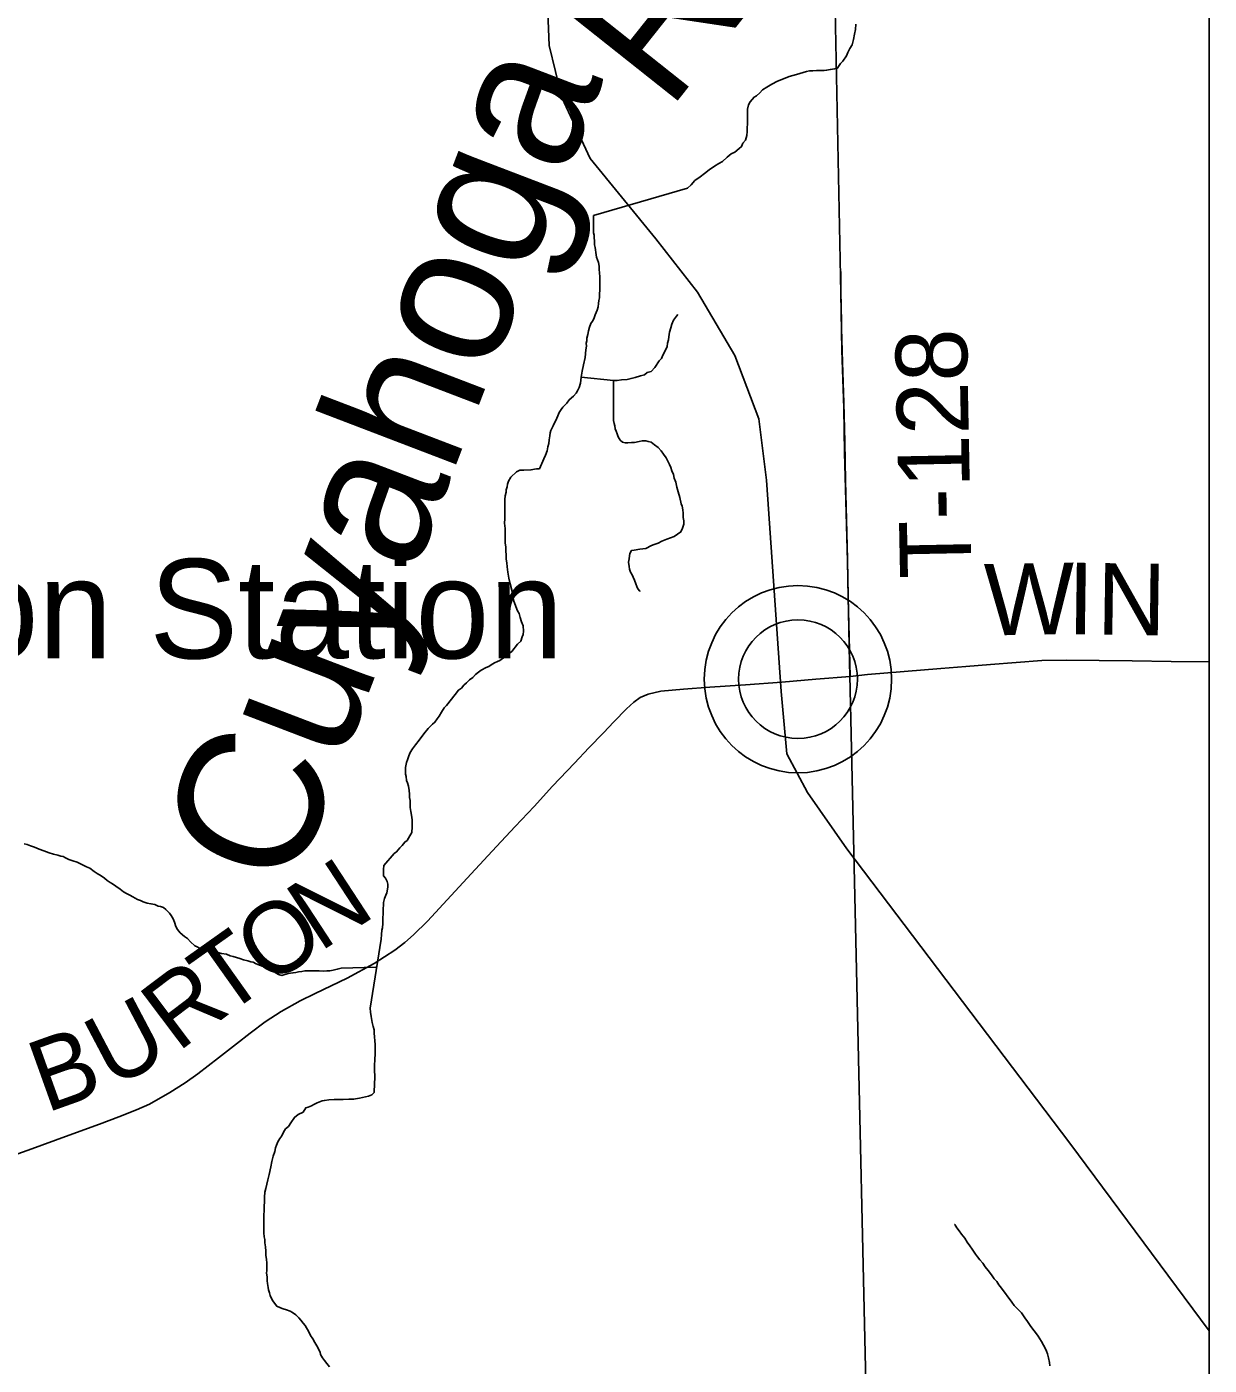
# Model space of a CAD drawing. Extents: x 103424 to 290657, y 38711 to 110967.
# Drawn here: x 214252.683 to 214253.153, y 40210.769 to 40211.301 of the extents above; entities that cross this region are included whole.
import ezdxf

# ---------------------------------------------------------------- set-up
doc = ezdxf.new("R2010")
doc.units = 0
for name, color, linetype in [('GM_X_Corporation', 7, 'Continuous'), ('GM_X_County_Road', 7, 'Continuous'), ('GM_X_County_Road_Text', 7, 'Continuous'), ('GM_X_Major_River', 7, 'Continuous'), ('GM_X_Major_River_Text', 7, 'Continuous'), ('GM_X_Minor_River', 7, 'Continuous'), ('GM_X_Rail_Line', 7, 'Continuous'), ('GM_X_Township_Road', 7, 'Continuous'), ('GM_X_Township_Road_Text', 7, 'Continuous'), ('GM_X_Unincorporated', 7, 'Continuous'), ('GM_X_Unincorporated_Location', 7, 'Continuous'), ('GM_X_Unincorporated_Text', 7, 'Continuous')]:
    doc.layers.add(name, color=color, linetype=linetype)

msp = doc.modelspace()

# ---------------------------------------------------------------- linework, layer by layer
at = {"layer": 'GM_X_Corporation'}
for points in [[(214246.35258, 40213.74302), (214246.35258, 40208.30125), (214253.15258, 40208.30125), (214253.15258, 40215.10125), (214247.88425, 40215.10125), (214247.88593, 40214.68485), (214247.88621, 40214.66416), (214247.8863, 40214.63438), (214247.88525, 40214.01696), (214247.88494, 40213.98106), (214247.88095, 40213.75762), (214247.63273, 40213.75746), (214247.49304, 40213.75527), (214246.50862, 40213.74676)], [(214253.15258, 40208.8631), (214253.15258, 40211.45724), (214253.14655, 40211.4569), (214253.00114, 40211.45371), (214253.0063, 40211.1954), (214253.00663, 40211.17271), (214253.00742, 40211.14968), (214253.00775, 40211.13202), (214253.00895, 40211.08875), (214253.00976, 40211.04853), (214253.00988, 40211.04357), (214253.02982, 40210.15917), (214253.03816, 40209.68571), (214253.03884, 40209.64149), (214253.03938, 40209.58281), (214253.04007, 40209.5319), (214253.04048, 40209.50556), (214253.0417, 40209.42491), (214253.04293, 40209.3635), (214253.04334, 40209.31505), (214253.04389, 40209.27029), (214253.04443, 40209.20192), (214253.04913, 40209.1185), (214253.05193, 40208.86157)]]:
    msp.add_lwpolyline(points, close=True, dxfattribs=at)
msp.add_lwpolyline([(214250.66191, 40210.37376), (214250.6509, 40211.22864), (214250.6509, 40211.22913), (214250.64868, 40211.4013), (214250.88437, 40211.40655), (214251.40069, 40211.41803), (214251.79815, 40211.42687), (214251.82719, 40211.42752), (214252.33111, 40211.44048), (214252.53682, 40211.44633), (214252.97354, 40211.45307), (214253.00114, 40211.45371), (214253.0063, 40211.1954), (214253.00663, 40211.17271), (214253.00742, 40211.14968), (214253.00775, 40211.13202), (214253.00895, 40211.08875), (214253.00976, 40211.04853), (214253.00988, 40211.04357), (214253.02982, 40210.15917)], dxfattribs=at)
at = {"layer": 'GM_X_County_Road'}
for points in [[(214253.00998, 40211.04312), (214253.01688, 40211.04387), (214253.03146, 40211.04506), (214253.04604, 40211.04625), (214253.05589, 40211.04705), (214253.06575, 40211.04785), (214253.07593, 40211.04862), (214253.08612, 40211.04939), (214253.09589, 40211.0495), (214253.1089, 40211.04939), (214253.12192, 40211.04928), (214253.13745, 40211.04906), (214253.15258, 40211.04885)], [(214252.67147, 40210.85064), (214252.68497, 40210.85546), (214252.69841, 40210.86037), (214252.71184, 40210.86528), (214252.71957, 40210.8681), (214252.72662, 40210.87088), (214252.73174, 40210.87319), (214252.7398, 40210.87785), (214252.7459, 40210.88168), (214252.75092, 40210.88529), (214252.75908, 40210.89161), (214252.76623, 40210.89714), (214252.77165, 40210.90133), (214252.77761, 40210.90584), (214252.784, 40210.91003), (214252.79152, 40210.91422), (214252.79748, 40210.91718), (214252.81022, 40210.92318), (214252.82099, 40210.92903), (214252.82915, 40210.9343), (214252.83308, 40210.93737), (214252.83656, 40210.94044), (214252.8422, 40210.94594), (214252.85158, 40210.95604), (214252.85945, 40210.96471), (214252.86953, 40210.97551), (214252.87701, 40210.98347), (214252.88448, 40210.99144), (214252.89178, 40210.99946), (214252.90048, 40211.0087), (214252.90626, 40211.01472), (214252.91204, 40211.02073), (214252.91608, 40211.02503), (214252.92118, 40211.03019), (214252.92406, 40211.03283), (214252.92663, 40211.03471), (214252.92977, 40211.03601), (214252.93486, 40211.03731), (214252.94386, 40211.03803), (214252.95429, 40211.03879), (214252.96838, 40211.03976), (214252.98286, 40211.04088), (214252.99642, 40211.042), (214253.00998, 40211.04312)]]:
    msp.add_lwpolyline(points, dxfattribs=at)
at = {"layer": 'GM_X_Major_River'}
for points in [[(214252.90806, 40211.22616), (214252.94536, 40211.2371), (214252.94687, 40211.23844), (214252.94837, 40211.24016), (214252.95045, 40211.2415), (214252.95215, 40211.24285), (214252.95403, 40211.24438), (214252.95611, 40211.24573), (214252.95781, 40211.24688), (214252.95932, 40211.24765), (214252.96121, 40211.24937), (214252.96272, 40211.25071), (214252.96423, 40211.25129), (214252.96593, 40211.25283), (214252.96687, 40211.25359), (214252.96743, 40211.25493), (214252.96837, 40211.25607), (214252.96874, 40211.25703), (214252.96892, 40211.25798), (214252.9691, 40211.2595), (214252.96926, 40211.26406), (214252.96924, 40211.26558), (214252.96923, 40211.2671), (214252.96922, 40211.26843), (214252.96959, 40211.27014), (214252.97034, 40211.27129), (214252.97109, 40211.27224), (214252.97184, 40211.2732), (214252.97279, 40211.27378), (214252.97411, 40211.27493), (214252.97524, 40211.27608), (214252.97694, 40211.27723), (214252.97883, 40211.27838), (214252.9811, 40211.27954), (214252.98355, 40211.28051), (214252.98582, 40211.28147), (214252.98867, 40211.28225), (214252.99132, 40211.28303), (214252.99264, 40211.28342), (214252.99378, 40211.28362), (214252.99511, 40211.28363), (214252.99662, 40211.28383), (214252.99833, 40211.28384), (214252.99966, 40211.28385), (214253.00061, 40211.28386), (214253.00212, 40211.28425), (214253.00383, 40211.28445), (214253.00478, 40211.28465), (214253.00609, 40211.28656), (214253.00703, 40211.28752), (214253.00854, 40211.28962), (214253.00909, 40211.29095), (214253.00984, 40211.29248), (214253.01078, 40211.29401), (214253.01133, 40211.2961), (214253.0117, 40211.29819), (214253.01206, 40211.30009), (214253.01224, 40211.30219)], [(214252.87442, 40211.08211), (214252.87402, 40211.08457), (214252.87382, 40211.08666), (214252.87361, 40211.08818), (214252.87341, 40211.0897), (214252.8734, 40211.09122), (214252.8732, 40211.09293), (214252.87319, 40211.09464), (214252.87299, 40211.09597), (214252.87298, 40211.09711), (214252.87297, 40211.09844), (214252.87296, 40211.09958), (214252.87294, 40211.10186), (214252.87274, 40211.10394), (214252.87291, 40211.10566), (214252.8729, 40211.10717), (214252.87289, 40211.10889), (214252.87288, 40211.11022), (214252.87287, 40211.11116), (214252.87286, 40211.1123), (214252.87285, 40211.11344), (214252.87303, 40211.11478), (214252.8734, 40211.1163), (214252.87339, 40211.11725), (214252.87376, 40211.11839), (214252.87395, 40211.11953), (214252.87432, 40211.12068), (214252.87525, 40211.1222), (214252.87752, 40211.12431), (214252.87884, 40211.12508), (214252.88036, 40211.12509), (214252.8832, 40211.12511), (214252.88548, 40211.12551), (214252.88661, 40211.12552), (214252.88829, 40211.12952), (214252.88904, 40211.13104), (214252.8896, 40211.13276), (214252.88997, 40211.13428), (214252.89033, 40211.13561), (214252.89051, 40211.13713), (214252.89069, 40211.13866), (214252.89087, 40211.1398), (214252.89106, 40211.14075), (214252.89199, 40211.14266), (214252.89255, 40211.1438), (214252.89311, 40211.14475), (214252.89386, 40211.14666), (214252.89442, 40211.14799), (214252.89517, 40211.14914), (214252.89592, 40211.15009), (214252.89743, 40211.15163), (214252.89836, 40211.15296), (214252.90006, 40211.15449), (214252.90119, 40211.15564), (214252.90175, 40211.1566), (214252.90231, 40211.15793), (214252.90287, 40211.15964), (214252.90323, 40211.16193), (214252.90359, 40211.1644), (214252.90414, 40211.16687), (214252.90469, 40211.16973), (214252.90505, 40211.17277), (214252.90522, 40211.17429), (214252.90521, 40211.17543), (214252.9054, 40211.17638), (214252.90539, 40211.17752), (214252.90576, 40211.17886), (214252.90613, 40211.18038), (214252.90649, 40211.1819), (214252.90705, 40211.18324), (214252.90761, 40211.18419), (214252.90818, 40211.18514), (214252.90874, 40211.18667), (214252.90948, 40211.18857), (214252.90985, 40211.18991), (214252.91003, 40211.19124), (214252.91021, 40211.19238), (214252.91039, 40211.19352), (214252.91055, 40211.19808), (214252.91054, 40211.1996), (214252.91053, 40211.20074), (214252.91052, 40211.20188), (214252.91051, 40211.2034), (214252.91031, 40211.20473), (214252.9103, 40211.20606), (214252.9101, 40211.20758), (214252.90971, 40211.20852), (214252.90932, 40211.20966), (214252.90893, 40211.21156), (214252.90892, 40211.21251), (214252.90872, 40211.21346), (214252.90852, 40211.2146), (214252.90851, 40211.21631), (214252.90831, 40211.21725), (214252.90831, 40211.21839), (214252.90811, 40211.21934), (214252.9081, 40211.22029), (214252.90809, 40211.22181), (214252.90808, 40211.22314), (214252.90806, 40211.2258), (214252.90806, 40211.22616)], [(214252.8237, 40210.93867), (214252.82387, 40210.94057), (214252.82405, 40210.94228), (214252.82423, 40210.94323), (214252.82441, 40210.94494), (214252.82439, 40210.94741), (214252.82457, 40210.94855), (214252.82456, 40210.94988), (214252.82473, 40210.9533), (214252.82509, 40210.95483), (214252.82565, 40210.95616), (214252.82603, 40210.95711), (214252.82639, 40210.9594), (214252.82638, 40210.96054), (214252.82618, 40210.96167), (214252.82541, 40210.963), (214252.82465, 40210.96394), (214252.82463, 40210.96641), (214252.8248, 40210.96793), (214252.82894, 40210.97271), (214252.82989, 40210.97348), (214252.8312, 40210.97501), (214252.83214, 40210.97597), (214252.83308, 40210.9773), (214252.83403, 40210.97788), (214252.83459, 40210.97884), (214252.83515, 40210.97979), (214252.8359, 40210.98113), (214252.83607, 40210.98341), (214252.83605, 40210.98607), (214252.83585, 40210.98797), (214252.83546, 40210.98948), (214252.83526, 40210.991), (214252.83525, 40210.99233), (214252.83524, 40210.99385), (214252.83504, 40210.99499), (214252.83503, 40210.99632), (214252.83483, 40210.99784), (214252.83462, 40210.99955), (214252.83423, 40211.00087), (214252.83385, 40211.00182), (214252.83365, 40211.00334), (214252.83345, 40211.00429), (214252.83344, 40211.00543), (214252.83343, 40211.00695), (214252.83379, 40211.00885), (214252.83416, 40211.00999), (214252.83472, 40211.01152), (214252.83528, 40211.01285), (214252.83622, 40211.01438), (214252.83735, 40211.01591), (214252.83885, 40211.01782), (214252.84073, 40211.0203), (214252.84242, 40211.0224), (214252.84411, 40211.02413), (214252.84506, 40211.02489), (214252.846, 40211.02623), (214252.84675, 40211.02737), (214252.84769, 40211.0289), (214252.84881, 40211.03062), (214252.84975, 40211.03158), (214252.85313, 40211.03597), (214252.85445, 40211.03769), (214252.85558, 40211.03846), (214252.85652, 40211.03961), (214252.85765, 40211.04056), (214252.85878, 40211.04171), (214252.86011, 40211.04267), (214252.86124, 40211.04382), (214252.86237, 40211.04478), (214252.8635, 40211.04555), (214252.86539, 40211.0467), (214252.86652, 40211.04709), (214252.86747, 40211.04767), (214252.86879, 40211.04844), (214252.86993, 40211.04901), (214252.87087, 40211.0494), (214252.87238, 40211.05055), (214252.87351, 40211.05132), (214252.87464, 40211.05228), (214252.87559, 40211.05305), (214252.87784, 40211.05591), (214252.87916, 40211.05706), (214252.87972, 40211.05878), (214252.88009, 40211.05973), (214252.88027, 40211.06106), (214252.88007, 40211.06315), (214252.87948, 40211.06485), (214252.8789, 40211.06656), (214252.87851, 40211.06808), (214252.87793, 40211.06921), (214252.87639, 40211.073), (214252.87599, 40211.0749), (214252.87559, 40211.07737), (214252.87501, 40211.07983), (214252.87442, 40211.08211)], [(214252.8237, 40210.93867), (214252.81935, 40210.91128), (214252.81955, 40210.90976), (214252.81975, 40210.90805), (214252.82015, 40210.90558), (214252.82054, 40210.90406), (214252.82093, 40210.90274), (214252.82094, 40210.90141), (214252.82114, 40210.89989), (214252.82116, 40210.89837), (214252.82136, 40210.89685), (214252.82137, 40210.89533), (214252.82138, 40210.89324), (214252.82121, 40210.89096), (214252.82104, 40210.88849), (214252.82106, 40210.88621), (214252.82126, 40210.88469), (214252.82127, 40210.88336), (214252.82109, 40210.88165), (214252.8211, 40210.88051), (214252.82092, 40210.8788), (214252.82093, 40210.87785), (214252.81999, 40210.87689), (214252.81867, 40210.87631), (214252.81507, 40210.87552), (214252.81279, 40210.87513), (214252.81089, 40210.87511), (214252.80862, 40210.8751), (214252.8071, 40210.87509), (214252.80501, 40210.87507), (214252.80293, 40210.87487), (214252.80122, 40210.87466), (214252.80027, 40210.87447), (214252.79838, 40210.87369), (214252.79706, 40210.87311), (214252.79611, 40210.87253), (214252.79479, 40210.87196), (214252.79384, 40210.87176), (214252.79272, 40210.87004), (214252.79083, 40210.86908), (214252.78931, 40210.86793), (214252.78781, 40210.86582), (214252.78688, 40210.8643), (214252.78574, 40210.86334), (214252.785, 40210.862), (214252.78425, 40210.86067), (214252.7835, 40210.85952), (214252.78275, 40210.85819), (214252.78219, 40210.85685), (214252.78182, 40210.8559), (214252.78145, 40210.85438), (214252.78089, 40210.85247), (214252.78034, 40210.85038), (214252.77998, 40210.84829), (214252.77924, 40210.84524), (214252.77869, 40210.84315), (214252.77832, 40210.84143), (214252.77795, 40210.83972), (214252.77758, 40210.8382), (214252.77741, 40210.8363), (214252.77742, 40210.83459), (214252.77725, 40210.8325), (214252.77726, 40210.83098), (214252.77708, 40210.82908), (214252.77712, 40210.82376), (214252.77714, 40210.82205), (214252.77734, 40210.82053), (214252.77754, 40210.81939), (214252.77755, 40210.81806), (214252.77775, 40210.81654), (214252.77795, 40210.81483), (214252.77796, 40210.81312), (214252.77817, 40210.8116), (214252.77837, 40210.81009), (214252.77838, 40210.80876), (214252.77839, 40210.80705), (214252.77821, 40210.80609), (214252.77841, 40210.80458), (214252.77842, 40210.80306), (214252.77862, 40210.80192), (214252.77882, 40210.8004), (214252.77902, 40210.79945), (214252.7794, 40210.79831), (214252.7796, 40210.79717), (214252.78018, 40210.79604), (214252.78076, 40210.79509), (214252.78133, 40210.79415), (214252.78229, 40210.79301), (214252.78381, 40210.79227), (214252.78477, 40210.79189), (214252.7861, 40210.79152), (214252.78762, 40210.79096), (214252.78857, 40210.7904), (214252.78991, 40210.78946), (214252.79106, 40210.78833), (214252.79182, 40210.78739), (214252.79278, 40210.78625), (214252.79355, 40210.78531), (214252.79412, 40210.78436), (214252.79489, 40210.78304), (214252.79566, 40210.78133)], [(214252.79566, 40210.78133), (214252.79662, 40210.78001), (214252.79739, 40210.7785), (214252.79816, 40210.77717), (214252.79951, 40210.77471), (214252.79971, 40210.77376), (214252.80048, 40210.77244), (214252.80124, 40210.7713), (214252.8022, 40210.77017), (214252.80316, 40210.76885)]]:
    msp.add_lwpolyline(points, dxfattribs=at)
at = {"layer": 'GM_X_Minor_River'}
for points in [[(214252.90323, 40211.16193), (214252.91595, 40211.16069), (214252.91747, 40211.1607), (214252.91918, 40211.16091), (214252.92145, 40211.16111), (214252.92297, 40211.1615), (214252.92467, 40211.16189), (214252.92676, 40211.16248), (214252.92827, 40211.16287), (214252.9294, 40211.16383), (214252.93092, 40211.16422), (214252.93243, 40211.16575), (214252.93411, 40211.16842), (214252.93505, 40211.16938), (214252.93561, 40211.17071), (214252.93655, 40211.17243), (214252.9373, 40211.17415), (214252.93748, 40211.17548), (214252.93785, 40211.17681), (214252.93803, 40211.17795), (214252.9382, 40211.17985), (214252.93876, 40211.18157), (214252.93913, 40211.18309), (214252.93987, 40211.18462), (214252.941, 40211.18614), (214252.94156, 40211.18691)], [(214252.91595, 40211.16069), (214252.91607, 40211.14473), (214252.91627, 40211.14359), (214252.91647, 40211.14265), (214252.91667, 40211.14151), (214252.91705, 40211.14056), (214252.91744, 40211.13942), (214252.91783, 40211.13828), (214252.9186, 40211.13696), (214252.91955, 40211.13621), (214252.9207, 40211.13584), (214252.92165, 40211.13584), (214252.92316, 40211.13604), (214252.9243, 40211.13605), (214252.9262, 40211.13645), (214252.92733, 40211.13665), (214252.92885, 40211.13666), (214252.9298, 40211.13647), (214252.93094, 40211.1361), (214252.93228, 40211.13516), (214252.9338, 40211.13403), (214252.93495, 40211.13271), (214252.93591, 40211.13139), (214252.93687, 40211.12987), (214252.93764, 40211.12855), (214252.93822, 40211.12723), (214252.9388, 40211.12609), (214252.93919, 40211.12476), (214252.93977, 40211.12325), (214252.94016, 40211.12192), (214252.94074, 40211.12021), (214252.94113, 40211.11832), (214252.94172, 40211.11642), (214252.94231, 40211.11415), (214252.94289, 40211.11168), (214252.94328, 40211.11073), (214252.94348, 40211.10921), (214252.94368, 40211.10789), (214252.94369, 40211.10617), (214252.94389, 40211.10485), (214252.9439, 40211.10352), (214252.94335, 40211.10199), (214252.94279, 40211.10047), (214252.94014, 40211.09874), (214252.93712, 40211.09758), (214252.93522, 40211.0968), (214252.93371, 40211.09603), (214252.9322, 40211.09545), (214252.93106, 40211.09506), (214252.92879, 40211.09391), (214252.92652, 40211.0937), (214252.92424, 40211.0933), (214252.92311, 40211.0931), (214252.92255, 40211.09196), (214252.92236, 40211.09101), (214252.92218, 40211.08987), (214252.922, 40211.08854), (214252.92221, 40211.08683), (214252.9224, 40211.08569), (214252.92279, 40211.08455), (214252.92337, 40211.08342), (214252.92376, 40211.08247), (214252.92433, 40211.08133), (214252.92492, 40211.07982), (214252.9253, 40211.07887), (214252.92569, 40211.07792), (214252.92646, 40211.07698), (214252.92646, 40211.07679)], [(214252.68203, 40210.97658), (214252.68317, 40210.97639), (214252.6845, 40210.97583), (214252.68603, 40210.97527), (214252.68793, 40210.97453), (214252.68983, 40210.97378), (214252.69193, 40210.97304), (214252.69364, 40210.97248), (214252.69535, 40210.97211), (214252.69649, 40210.97174), (214252.69744, 40210.97156), (214252.69839, 40210.971), (214252.69973, 40210.97044), (214252.70125, 40210.96988), (214252.70296, 40210.96932), (214252.7041, 40210.96876), (214252.70677, 40210.96745), (214252.7081, 40210.96689), (214252.70982, 40210.96557), (214252.71097, 40210.96482), (214252.71249, 40210.96388), (214252.71383, 40210.96294), (214252.71497, 40210.962), (214252.71612, 40210.96125), (214252.71707, 40210.96068), (214252.7184, 40210.95974), (214252.72012, 40210.95862), (214252.72146, 40210.95749), (214252.7226, 40210.95692), (214252.72394, 40210.95617), (214252.72508, 40210.95561), (214252.72698, 40210.95449), (214252.72813, 40210.95412), (214252.72927, 40210.95355), (214252.73079, 40210.95299), (214252.73231, 40210.95282), (214252.73383, 40210.95245), (214252.73516, 40210.95189), (214252.73611, 40210.9517), (214252.73726, 40210.95133), (214252.73821, 40210.95058), (214252.73974, 40210.94907), (214252.74032, 40210.94812), (214252.74109, 40210.9468), (214252.74167, 40210.94547), (214252.74225, 40210.94377), (214252.74283, 40210.94263), (214252.74397, 40210.94131), (214252.74569, 40210.9398), (214252.74684, 40210.93905), (214252.74799, 40210.93773), (214252.74971, 40210.93603), (214252.75066, 40210.93566), (214252.75161, 40210.9351), (214252.75256, 40210.93473), (214252.75352, 40210.93435), (214252.75446, 40210.93417), (214252.75561, 40210.93399), (214252.75656, 40210.9338), (214252.7577, 40210.93362), (214252.75941, 40210.93325), (214252.76036, 40210.93307), (214252.76226, 40210.93271), (214252.76378, 40210.93215), (214252.76492, 40210.93178), (214252.76625, 40210.93141), (214252.76758, 40210.93103), (214252.76911, 40210.93048), (214252.77082, 40210.93011), (214252.77196, 40210.92974), (214252.77291, 40210.92955), (214252.77405, 40210.92899), (214252.77576, 40210.92825), (214252.77691, 40210.92787), (214252.77786, 40210.9275), (214252.77919, 40210.92675), (214252.78052, 40210.92619), (214252.783, 40210.92469), (214252.78433, 40210.92432), (214252.78679, 40210.9251), (214252.78869, 40210.9253), (214252.78983, 40210.9255), (214252.79097, 40210.9257), (214252.79229, 40210.9259), (214252.79343, 40210.92609), (214252.79514, 40210.92611), (214252.79722, 40210.92612), (214252.79912, 40210.92614), (214252.80064, 40210.92596), (214252.80216, 40210.92616), (214252.8033, 40210.92617), (214252.80462, 40210.92637), (214252.80633, 40210.92676), (214252.80784, 40210.92715), (214252.82161, 40210.9276)], [(214253.08933, 40210.76924), (214253.08913, 40210.77057), (214253.08874, 40210.77246), (214253.08835, 40210.77398), (214253.08796, 40210.77512), (214253.08738, 40210.77625), (214253.0868, 40210.77739), (214253.08603, 40210.77891), (214253.08469, 40210.78099), (214253.08354, 40210.7825), (214253.08258, 40210.78382), (214253.08143, 40210.78533), (214253.08047, 40210.78684), (214253.07932, 40210.78835), (214253.07797, 40210.79025), (214253.07644, 40210.79194), (214253.07511, 40210.79326), (214253.07415, 40210.79459), (214253.07012, 40210.80007), (214253.06897, 40210.80139), (214253.0682, 40210.80271), (214253.06724, 40210.80385), (214253.06609, 40210.80536), (214253.06475, 40210.80706), (214253.0636, 40210.80857), (214253.06264, 40210.81008), (214253.06149, 40210.8114), (214253.06054, 40210.81254), (214253.05977, 40210.81367), (214253.05843, 40210.81556), (214253.05747, 40210.81689), (214253.05651, 40210.8184), (214253.05555, 40210.81991), (214253.05421, 40210.82161), (214253.05325, 40210.82293), (214253.05229, 40210.82407), (214253.05152, 40210.82539), (214253.05148, 40210.82543)]]:
    msp.add_lwpolyline(points, dxfattribs=at)
at = {"layer": 'GM_X_Rail_Line'}
msp.add_lwpolyline([(214252.88963, 40211.31354), (214252.89052, 40211.29375), (214252.89547, 40211.27307), (214252.9067, 40211.2488), (214252.93277, 40211.21688), (214252.9494, 40211.19575), (214252.96423, 40211.17057), (214252.97367, 40211.1454), (214252.97681, 40211.12112), (214252.98265, 40211.03705), (214252.9849, 40211.01232), (214252.99299, 40210.99704), (214253.00872, 40210.97456), (214253.09725, 40210.85767), (214253.15258, 40210.7832)], dxfattribs=at)
at = {"layer": 'GM_X_Township_Road'}
for points in [[(214253.00653, 40211.18399), (214253.00633, 40211.19596), (214253.00627, 40211.20397)], [(214253.00998, 40211.04312), (214253.00962, 40211.05865), (214253.00926, 40211.07418), (214253.0089, 40211.08971), (214253.00855, 40211.10524), (214253.00819, 40211.12077), (214253.00783, 40211.1363), (214253.00747, 40211.15183), (214253.00698, 40211.16792), (214253.00657, 40211.18149), (214253.00653, 40211.18399)]]:
    msp.add_lwpolyline(points, dxfattribs=at)
at = {"layer": 'GM_X_Unincorporated'}
for radius in [0.0372, 0.02358]:
    msp.add_circle((214252.98927, 40211.04201), radius, dxfattribs=at)
at = {"layer": 'GM_X_Unincorporated_Location'}
msp.add_line((214252.98927, 40211.04201), (214252.98927, 40211.04201), dxfattribs=at)

# ---------------------------------------------------------------- texts
at = {"layer": 'GM_X_County_Road_Text'}
for s, rotation, p in [('W', 0.985, (214253.06347, 40211.05934)), ('I', 359.2506, (214253.09615, 40211.0599)), ('N', 359.2241, (214253.10781, 40211.05975)), ('N', 33.2021, (214252.79931, 40210.93339)), ('O', 33.4991, (214252.7785, 40210.91961)), ('T', 35.3698, (214252.76137, 40210.90745)), ('R', 37.0024, (214252.74291, 40210.89354)), ('U', 27.7873, (214252.71659, 40210.87921)), ('B', 19.7063, (214252.69062, 40210.86958))]:
    msp.add_text(s, height=0.02841, rotation=rotation, dxfattribs=at).set_placement(p)
at = {"layer": 'GM_X_Major_River_Text'}
for s, height, rotation, p in [('River', 0.056858, 51.5544, (214252.93763, 40211.26694)), ('Cuyahoga', 0.056859, 69.0632, (214252.78823, 40210.9566))]:
    msp.add_text(s, height=height, rotation=rotation, dxfattribs=at).set_placement(p)
at = {"layer": 'GM_X_Township_Road_Text'}
msp.add_text('T-128', height=0.028409, rotation=91.1242, dxfattribs=at).set_placement((214253.05823, 40211.08229))
at = {"layer": 'GM_X_Unincorporated_Text'}
msp.add_text('Burton Station', height=0.0394886, rotation=0, dxfattribs=at).set_placement((214252.56144, 40211.05026))

doc.saveas('drawing.dxf')
